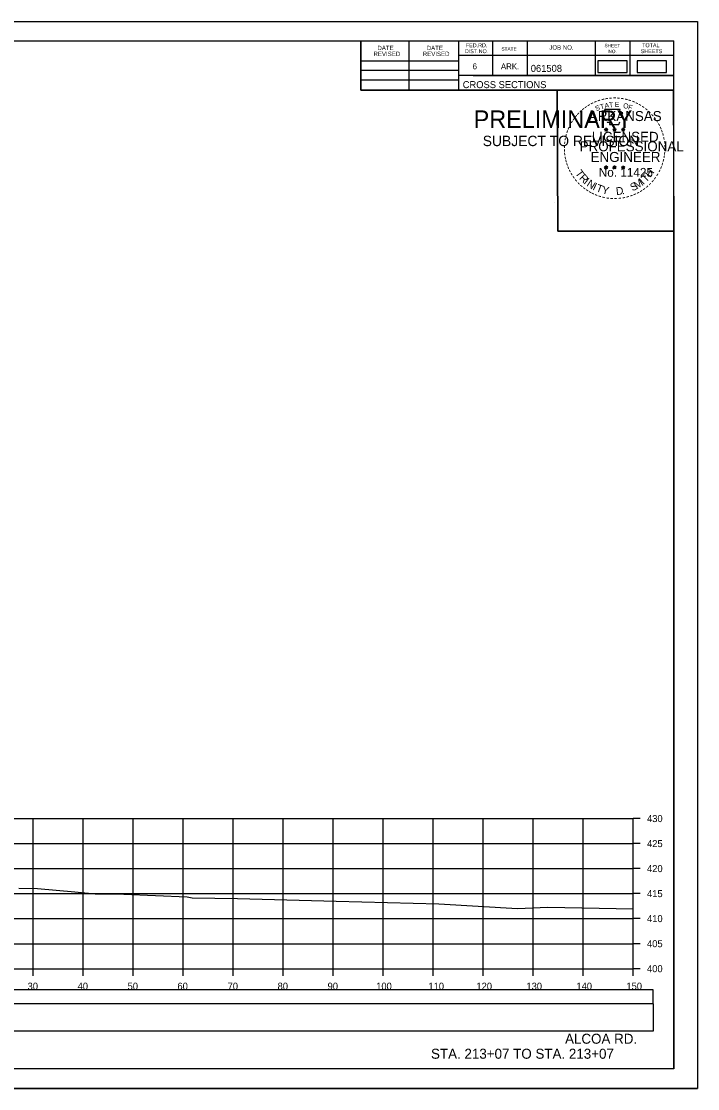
# Model space of a CAD drawing. Extents: x 1371057 to 1372761, y 380005 to 390517.
# Drawn here: x 1371845 to 1371980.3, y 390303.8 to 390517.2 of the extents above; entities that cross this region are included whole.
import ezdxf

# ---------------------------------------------------------------- set-up
doc = ezdxf.new("R2010")
doc.units = 0
for name, color, linetype in [('R_Axis', 7, 'Continuous'), ('R_Axis Annot', 7, 'Continuous'), ('R_Border', 7, 'Continuous'), ('R_Border PE', 7, 'Continuous'), ('R_Border Prem', 7, 'Continuous'), ('R_Dimension', 7, 'Continuous'), ('R_Draft', 7, 'Continuous'), ('R_Exist Surface', 7, 'Continuous'), ('R_Grid', 7, 'Continuous'), ('R_No Plot', 7, 'Continuous')]:
    doc.layers.add(name, color=color, linetype=linetype)

msp = doc.modelspace()

# ---------------------------------------------------------------- linework, layer by layer
at = {"layer": 'R_Axis'}
for p, q in [((1371967.37, 390327.82), (1371967.37, 390357.82)), ((1371968.77, 390357.82), (1371967.37, 390357.82)), ((1371968.77, 390352.82), (1371967.37, 390352.82)), ((1371968.77, 390347.82), (1371967.37, 390347.82)), ((1371968.77, 390342.82), (1371967.37, 390342.82)), ((1371968.77, 390337.82), (1371967.37, 390337.82)), ((1371968.77, 390332.82), (1371967.37, 390332.82)), ((1371667.37, 390327.82), (1371967.37, 390327.82)), ((1371847.37, 390326.42), (1371847.37, 390327.82)), ((1371857.37, 390326.42), (1371857.37, 390327.82)), ((1371867.37, 390326.42), (1371867.37, 390327.82)), ((1371877.37, 390326.42), (1371877.37, 390327.82)), ((1371887.37, 390326.42), (1371887.37, 390327.82)), ((1371897.37, 390326.42), (1371897.37, 390327.82)), ((1371907.37, 390326.42), (1371907.37, 390327.82)), ((1371917.37, 390326.42), (1371917.37, 390327.82)), ((1371927.37, 390326.42), (1371927.37, 390327.82)), ((1371937.37, 390326.42), (1371937.37, 390327.82)), ((1371947.37, 390326.42), (1371947.37, 390327.82)), ((1371957.37, 390326.42), (1371957.37, 390327.82)), ((1371967.37, 390326.42), (1371967.37, 390327.82)), ((1371968.77, 390327.82), (1371967.37, 390327.82))]:
    msp.add_line(p, q, dxfattribs=at)
at = {"layer": 'R_Border'}
for p, q in [((1371659.37, 390513.28), (1371975.55, 390513.28)), ((1371912.91, 390503.4), (1371912.91, 390513.28)), ((1371922.59, 390503.4), (1371922.59, 390513.28)), ((1371932.45, 390513.28), (1371932.45, 390503.4)), ((1371939.29, 390513.28), (1371939.29, 390506.34)), ((1371946.23, 390513.28), (1371946.23, 390506.34)), ((1371959.81, 390513.28), (1371959.81, 390506.34)), ((1371966.75, 390513.28), (1371966.75, 390506.34)), ((1371975.55, 390307.82), (1371975.55, 390513.28)), ((1371975.55, 390510.34), (1371932.45, 390510.34)), ((1371975.55, 390510.36), (1371975.55, 390510.36)), ((1371912.91, 390509.26), (1371932.45, 390509.26)), ((1371912.91, 390507.4), (1371932.45, 390507.4)), ((1371975.55, 390506.34), (1371932.45, 390506.34)), ((1371935.41, 390506.34), (1371975.55, 390506.34)), ((1371912.91, 390505.46), (1371932.45, 390505.46)), ((1371975.55, 390503.4), (1371912.91, 390503.4)), ((1371975.55, 390307.82), (1371659.37, 390307.82))]:
    msp.add_line(p, q, dxfattribs=at)
at = {"layer": 'R_Border PE'}
for p, q in [((1371961.63, 390495.66), (1371961.98, 390495.55)), ((1371961.63, 390495.66), (1371961.89, 390495.62)), ((1371961.63, 390495.66), (1371961.87, 390495.54)), ((1371961.77, 390495.25), (1371961.98, 390495.55)), ((1371961.77, 390495.25), (1371961.89, 390495.5)), ((1371961.77, 390495.25), (1371961.98, 390495.47)), ((1371961.98, 390495.91), (1371961.94, 390495.66)), ((1371961.98, 390495.55), (1371961.98, 390495.91)), ((1371961.98, 390495.91), (1371962.03, 390495.66)), ((1371962.33, 390495.66), (1371961.98, 390495.55)), ((1371962.2, 390495.25), (1371961.98, 390495.55)), ((1371962.2, 390495.25), (1371961.98, 390495.47)), ((1371962.33, 390495.66), (1371962.04, 390495.61)), ((1371962.2, 390495.25), (1371962.06, 390495.54)), ((1371962.33, 390495.66), (1371962.13, 390495.56)), ((1371963.3, 390495.66), (1371963.65, 390495.55)), ((1371963.3, 390495.66), (1371963.56, 390495.62)), ((1371963.3, 390495.66), (1371963.54, 390495.54)), ((1371963.44, 390495.25), (1371963.65, 390495.55)), ((1371963.44, 390495.25), (1371963.56, 390495.5)), ((1371963.44, 390495.25), (1371963.65, 390495.47)), ((1371963.65, 390495.91), (1371963.61, 390495.66)), ((1371963.65, 390495.55), (1371963.65, 390495.91)), ((1371963.65, 390495.91), (1371963.7, 390495.66)), ((1371964, 390495.66), (1371963.65, 390495.55)), ((1371963.87, 390495.25), (1371963.65, 390495.55)), ((1371963.87, 390495.25), (1371963.65, 390495.47)), ((1371964, 390495.66), (1371963.71, 390495.61)), ((1371963.87, 390495.25), (1371963.73, 390495.54)), ((1371964, 390495.66), (1371963.8, 390495.56)), ((1371965.07, 390495.65), (1371965.42, 390495.54)), ((1371965.07, 390495.65), (1371965.32, 390495.6)), ((1371965.07, 390495.65), (1371965.3, 390495.53)), ((1371965.2, 390495.24), (1371965.42, 390495.54)), ((1371965.2, 390495.24), (1371965.33, 390495.48)), ((1371965.2, 390495.24), (1371965.41, 390495.46)), ((1371965.42, 390495.9), (1371965.38, 390495.65)), ((1371965.63, 390495.24), (1371965.41, 390495.45)), ((1371965.42, 390495.54), (1371965.42, 390495.9)), ((1371965.42, 390495.9), (1371965.47, 390495.65)), ((1371965.76, 390495.65), (1371965.42, 390495.54)), ((1371965.63, 390495.24), (1371965.42, 390495.54)), ((1371965.76, 390495.65), (1371965.48, 390495.6)), ((1371965.63, 390495.24), (1371965.49, 390495.53)), ((1371965.76, 390495.65), (1371965.56, 390495.55)), ((1371961.63, 390488.09), (1371961.98, 390487.98)), ((1371961.63, 390488.09), (1371961.88, 390488.04)), ((1371961.63, 390488.09), (1371961.87, 390487.97)), ((1371961.76, 390487.68), (1371961.98, 390487.98)), ((1371961.76, 390487.68), (1371961.89, 390487.92)), ((1371961.76, 390487.68), (1371961.98, 390487.9)), ((1371961.98, 390488.34), (1371961.94, 390488.09)), ((1371961.98, 390487.98), (1371961.98, 390488.34)), ((1371961.98, 390488.34), (1371962.03, 390488.09)), ((1371962.33, 390488.09), (1371961.98, 390487.98)), ((1371962.19, 390487.68), (1371961.98, 390487.98)), ((1371962.19, 390487.68), (1371961.98, 390487.89)), ((1371962.33, 390488.09), (1371962.04, 390488.04)), ((1371962.19, 390487.68), (1371962.05, 390487.97)), ((1371962.33, 390488.09), (1371962.12, 390487.99)), ((1371963.3, 390488.09), (1371963.65, 390487.98)), ((1371963.3, 390488.09), (1371963.55, 390488.04)), ((1371963.3, 390488.09), (1371963.54, 390487.97)), ((1371963.43, 390487.68), (1371963.65, 390487.98)), ((1371963.43, 390487.68), (1371963.56, 390487.92)), ((1371963.43, 390487.68), (1371963.65, 390487.9)), ((1371963.65, 390488.34), (1371963.61, 390488.09)), ((1371963.65, 390487.98), (1371963.65, 390488.34)), ((1371963.65, 390488.34), (1371963.7, 390488.09)), ((1371963.99, 390488.09), (1371963.65, 390487.98)), ((1371963.86, 390487.68), (1371963.65, 390487.98)), ((1371963.86, 390487.68), (1371963.65, 390487.89)), ((1371963.99, 390488.09), (1371963.71, 390488.04)), ((1371963.86, 390487.68), (1371963.72, 390487.97)), ((1371963.99, 390488.09), (1371963.79, 390487.99)), ((1371965.07, 390488.08), (1371965.41, 390487.97)), ((1371965.07, 390488.08), (1371965.32, 390488.03)), ((1371965.07, 390488.08), (1371965.3, 390487.96)), ((1371965.2, 390487.67), (1371965.41, 390487.97)), ((1371965.2, 390487.67), (1371965.32, 390487.91)), ((1371965.2, 390487.67), (1371965.41, 390487.89)), ((1371965.41, 390488.33), (1371965.37, 390488.08)), ((1371965.41, 390487.97), (1371965.41, 390488.33)), ((1371965.41, 390488.33), (1371965.46, 390488.08)), ((1371965.76, 390488.08), (1371965.41, 390487.97)), ((1371965.63, 390487.67), (1371965.41, 390487.97)), ((1371965.63, 390487.67), (1371965.41, 390487.88)), ((1371965.76, 390488.08), (1371965.48, 390488.03)), ((1371965.63, 390487.67), (1371965.49, 390487.96)), ((1371965.76, 390488.08), (1371965.56, 390487.98))]:
    msp.add_line(p, q, dxfattribs=at)
for points in [[(1371961.67, 390499.54), (1371961.94, 390498.71)], [(1371965.19, 390498.62), (1371965.33, 390498.9), (1371964.64, 390498.88), (1371964.79, 390499.54), (1371961.67, 390499.54)], [(1371961.98, 390495.91), (1371962.2, 390495.25), (1371961.63, 390495.66), (1371962.33, 390495.66), (1371961.77, 390495.25), (1371961.98, 390495.91)], [(1371962.17, 390497.12), (1371962.17, 390497.03), (1371962.73, 390497.01), (1371962.68, 390496.54), (1371964.55, 390496.54), (1371964.75, 390497.07)], [(1371963.65, 390495.91), (1371963.87, 390495.25), (1371963.3, 390495.66), (1371964, 390495.66), (1371963.44, 390495.25), (1371963.65, 390495.91)], [(1371965.42, 390495.9), (1371965.63, 390495.24), (1371965.07, 390495.65), (1371965.76, 390495.65), (1371965.2, 390495.24), (1371965.42, 390495.9)], [(1371961.98, 390488.34), (1371962.19, 390487.68), (1371961.63, 390488.09), (1371962.33, 390488.09), (1371961.76, 390487.68), (1371961.98, 390488.34)], [(1371963.65, 390488.34), (1371963.86, 390487.68), (1371963.3, 390488.09), (1371963.99, 390488.09), (1371963.43, 390487.68), (1371963.65, 390488.34)], [(1371965.41, 390488.33), (1371965.63, 390487.67), (1371965.07, 390488.08), (1371965.76, 390488.08), (1371965.2, 390487.67), (1371965.41, 390488.33)]]:
    msp.add_lwpolyline(points, dxfattribs=at)
for centre, radius in [((1371961.98, 390495.55), 0.172), ((1371961.98, 390495.55), 0.145), ((1371961.98, 390495.55), 0.116), ((1371961.98, 390495.55), 0.0991), ((1371961.98, 390495.55), 0.0747), ((1371961.98, 390495.55), 0.0495), ((1371961.98, 390495.55), 0.0296), ((1371963.65, 390495.55), 0.172), ((1371963.65, 390495.55), 0.145), ((1371963.65, 390495.55), 0.116), ((1371963.65, 390495.55), 0.0991), ((1371963.65, 390495.55), 0.0747), ((1371963.65, 390495.55), 0.0495), ((1371963.65, 390495.55), 0.0296), ((1371965.42, 390495.54), 0.172), ((1371965.42, 390495.54), 0.145), ((1371965.42, 390495.54), 0.116), ((1371965.42, 390495.54), 0.0991), ((1371965.42, 390495.54), 0.0747), ((1371965.42, 390495.54), 0.0495), ((1371965.42, 390495.54), 0.0296), ((1371961.98, 390487.98), 0.172), ((1371961.98, 390487.98), 0.145), ((1371961.98, 390487.98), 0.116), ((1371961.98, 390487.98), 0.0991), ((1371961.98, 390487.98), 0.0747), ((1371961.98, 390487.98), 0.0495), ((1371961.98, 390487.98), 0.0296), ((1371963.65, 390487.98), 0.172), ((1371963.65, 390487.98), 0.145), ((1371963.65, 390487.98), 0.116), ((1371963.65, 390487.98), 0.0991), ((1371963.65, 390487.98), 0.0747), ((1371963.65, 390487.98), 0.0495), ((1371963.65, 390487.98), 0.0296), ((1371965.41, 390487.97), 0.172), ((1371965.41, 390487.97), 0.145), ((1371965.41, 390487.97), 0.116), ((1371965.41, 390487.97), 0.0991), ((1371965.41, 390487.97), 0.0747), ((1371965.41, 390487.97), 0.0495), ((1371965.41, 390487.97), 0.0296)]:
    msp.add_circle(centre, radius, dxfattribs=at)
at = {"layer": 'R_Dimension'}
for points in [[(1371960.36, 390506.95), (1371966.2, 390506.95), (1371966.2, 390509.26), (1371960.36, 390509.26)], [(1371968.23, 390506.95), (1371974.07, 390506.95), (1371974.07, 390509.26), (1371968.23, 390509.26)], [(1371663.37, 390320.87), (1371971.37, 390320.87), (1371971.37, 390323.57), (1371663.37, 390323.57)], [(1371663.48, 390315.4), (1371971.48, 390315.4), (1371971.48, 390320.81), (1371663.48, 390320.81)]]:
    msp.add_lwpolyline(points, close=True, dxfattribs=at)
at = {"layer": 'R_Exist Surface'}
msp.add_lwpolyline([(1371844.52, 390343.94), (1371848.28, 390343.86), (1371855.7, 390343.16), (1371859.82, 390342.76), (1371865.5, 390342.69), (1371878.17, 390342.19), (1371879.2, 390341.96), (1371888.26, 390341.88), (1371908.03, 390341.3), (1371928.55, 390340.78), (1371944.27, 390339.82), (1371950.36, 390340.11), (1371967.37, 390339.8)], dxfattribs=at)
at = {"layer": 'R_Grid'}
for p, q in [((1371667.37, 390357.82), (1371967.37, 390357.82)), ((1371847.37, 390327.82), (1371847.37, 390357.82)), ((1371857.37, 390327.82), (1371857.37, 390357.82)), ((1371867.37, 390327.82), (1371867.37, 390357.82)), ((1371877.37, 390327.82), (1371877.37, 390357.82)), ((1371887.37, 390327.82), (1371887.37, 390357.82)), ((1371897.37, 390327.82), (1371897.37, 390357.82)), ((1371907.37, 390327.82), (1371907.37, 390357.82)), ((1371917.37, 390327.82), (1371917.37, 390357.82)), ((1371927.37, 390327.82), (1371927.37, 390357.82)), ((1371937.37, 390327.82), (1371937.37, 390357.82)), ((1371947.37, 390327.82), (1371947.37, 390357.82)), ((1371957.37, 390327.82), (1371957.37, 390357.82)), ((1371967.37, 390327.82), (1371967.37, 390357.82)), ((1371667.37, 390352.82), (1371967.37, 390352.82)), ((1371667.37, 390347.82), (1371967.37, 390347.82)), ((1371667.37, 390342.82), (1371967.37, 390342.82)), ((1371667.37, 390337.82), (1371967.37, 390337.82)), ((1371667.37, 390332.82), (1371967.37, 390332.82)), ((1371667.37, 390327.82), (1371967.37, 390327.82))]:
    msp.add_line(p, q, dxfattribs=at)
at = {"layer": 'R_No Plot'}
for p, q in [((1371646.97, 390517.18), (1371980.3, 390517.18)), ((1371951.58, 390480.95), (1371951.58, 390480.95)), ((1371646.97, 390303.85), (1371980.3, 390303.85))]:
    msp.add_line(p, q, dxfattribs=at)
for points in [[(1371646.96, 390517.18), (1371980.3, 390517.18), (1371980.3, 390303.84), (1371646.96, 390303.84)], [(1371893.29, 390513.28), (1371912.91, 390513.28), (1371912.91, 390503.4), (1371929.02, 390503.4), (1371952.22, 390503.4), (1371952.34, 390475.25), (1371975.55, 390475.25), (1371975.55, 390307.82), (1371659.37, 390307.82), (1371659.37, 390513.28)], [(1371952.22, 390503.4), (1371975.43, 390503.4), (1371975.55, 390475.25), (1371952.34, 390475.25)]]:
    msp.add_lwpolyline(points, close=True, dxfattribs=at)

# ---------------------------------------------------------------- texts
at = {"layer": 'R_Axis Annot'}
for s, p in [('430', (1371970.17, 390357.12)), ('425', (1371970.17, 390352.12)), ('420', (1371970.17, 390347.12)), ('415', (1371970.17, 390342.12)), ('410', (1371970.17, 390337.12)), ('405', (1371970.17, 390332.12)), ('400', (1371970.17, 390327.12)), ('30', (1371846.28, 390323.62)), ('40', (1371856.28, 390323.62)), ('50', (1371866.28, 390323.62)), ('60', (1371876.25, 390323.62)), ('70', (1371886.28, 390323.62)), ('80', (1371896.28, 390323.62)), ('90', (1371906.28, 390323.62)), ('100', (1371916, 390323.62)), ('110', (1371926.45, 390323.62)), ('120', (1371936.05, 390323.62)), ('130', (1371946.05, 390323.62)), ('140', (1371956.05, 390323.62)), ('150', (1371966.05, 390323.62))]:
    msp.add_text(s, height=1.4, dxfattribs=at).set_placement(p)
at = {"layer": 'R_Border'}
for s, height, p in [('FED.RD.', 0.782, (1371933.93, 390512)), ('JOB NO.', 0.879, (1371950.63, 390511.52)), ('SHEET', 0.684, (1371961.67, 390512)), ('TOTAL', 0.782, (1371969.19, 390512)), ('REVISED', 0.879, (1371915.47, 390510.24)), ('DATE', 0.879, (1371916.25, 390511.42)), ('REVISED', 0.879, (1371925.33, 390510.24)), ('DATE', 0.879, (1371926.11, 390511.42)), ('DIST.NO.', 0.782, (1371933.73, 390510.82)), ('STATE', 0.684, (1371941.05, 390511.32)), ('NO.', 0.684, (1371962.45, 390510.82)), ('SHEETS', 0.782, (1371968.91, 390510.82)), ('6', 1.17, (1371935.29, 390507.6)), ('ARK.', 1.172, (1371940.95, 390507.6)), ('061508', 1.4, (1371946.92, 390507.08)), ('CROSS SECTIONS', 1.4, (1371933.31, 390503.83))]:
    msp.add_text(s, height=height, rotation=360, dxfattribs=at).set_placement(p)
at = {"layer": 'R_Border PE'}
for s, height, rotation, p in [('-', 1.6, 13.6301, (1371961.17, 390500.91)), ('-', 1.6, 10.2193, (1371961.85, 390501.07)), ('-', 1.6, 5.8968, (1371962.58, 390501.18)), ('-', 1.6, 0.1862, (1371963.35, 390501.25)), ('-', 1.6, 357.743, (1371964.07, 390501.24)), ('-', 1.6, 352.1617, (1371964.82, 390501.18)), ('-', 1.6, 347.2049, (1371965.54, 390501.07)), ('-', 1.6, 38.9507, (1371957.5, 390498.94)), ('-', 1.6, 36.2317, (1371957.98, 390499.31)), ('-', 1.6, 34.0636, (1371958.56, 390499.71)), ('-', 1.6, 28.7918, (1371959.16, 390500.08)), ('-', 1.6, 24.3072, (1371959.79, 390500.4)), ('S', 1, 21.594, (1371960.03, 390499.22)), ('-', 1.6, 19.1761, (1371960.42, 390500.67)), ('T', 1, 16.4036, (1371960.94, 390499.55)), ('A', 1, 11.2132, (1371961.77, 390499.8)), ('T', 1, 6.0228, (1371962.62, 390499.96)), ('E', 1, 0.8323, (1371963.72, 390500.07)), ('O', 1, 350.4515, (1371965.33, 390499.86)), ('F', 1, 340.0707, (1371966.28, 390499.64)), ('-', 1.6, 342.3362, (1371966.17, 390500.91)), ('-', 1.6, 337.8551, (1371966.91, 390500.69)), ('-', 1.6, 334.1211, (1371967.54, 390500.42)), ('-', 1.6, 329.6409, (1371968.12, 390500.14)), ('-', 1.6, 325.8627, (1371968.76, 390499.77)), ('-', 1.6, 320.5297, (1371969.37, 390499.35)), ('-', 1.6, 54.2325, (1371955.81, 390496.99)), ('-', 1.6, 50.6142, (1371956.22, 390497.56)), ('-', 1.6, 48.423, (1371956.62, 390498.04)), ('-', 1.6, 42.9622, (1371957.07, 390498.52)), ('ARKANSAS', 2, 360, (1371958.53, 390497.25)), ('-', 1.6, 315.5786, (1371969.97, 390498.86)), ('-', 1.6, 309.8797, (1371970.54, 390498.31)), ('-', 1.6, 306.6522, (1371971.06, 390497.71)), ('-', 1.4, 303.6753, (1371971.55, 390497.14)), ('-', 1.6, 72.3945, (1371954.69, 390494.61)), ('-', 1.6, 67.7743, (1371954.91, 390495.24)), ('-', 1.6, 62.8713, (1371955.17, 390495.85)), ('-', 1.6, 58.0706, (1371955.48, 390496.46)), ('DWB', 0.01, 360, (1371961.97, 390495.54)), ('DWB', 0.01, 360, (1371963.64, 390495.54)), ('DWB', 0.01, 360, (1371965.4, 390495.53)), ('-', 1.6, 299.6684, (1371971.87, 390496.53)), ('-', 1.6, 294.6628, (1371972.19, 390495.92)), ('-', 1.6, 290.5728, (1371972.45, 390495.34)), ('-', 1.6, 85.1863, (1371954.29, 390492.49)), ('-', 1.6, 81.2013, (1371954.36, 390493.18)), ('-', 1.6, 75.461, (1371954.49, 390493.89)), ('PROFESSIONAL', 2, 360, (1371956.7, 390491.2)), ('LICENSED', 2, 360, (1371959.12, 390493.1)), ('-', 1.6, 285.1233, (1371972.68, 390494.76)), ('-', 1.6, 280.5493, (1371972.88, 390494.02)), ('-', 1.6, 276.5962, (1371973.05, 390493.25)), ('-', 1.6, 94.1959, (1371954.3, 390491.06)), ('-', 1.6, 89.0622, (1371954.26, 390491.79)), ('ENGINEER', 2, 360, (1371958.89, 390489.07)), ('-', 1.6, 263.5172, (1371973.12, 390491.23)), ('-', 1.6, 274.3301, (1371973.11, 390492.53)), ('-', 1.6, 269.9407, (1371973.14, 390491.9)), ('-', 1.6, 98.9479, (1371954.37, 390490.4)), ('-', 1.6, 101.7149, (1371954.5, 390489.66)), ('-', 1.6, 105.4578, (1371954.67, 390489.07)), ('-', 1.6, 252.8681, (1371972.76, 390489.18)), ('-', 1.6, 255.7626, (1371972.94, 390489.9)), ('-', 1.6, 260.9953, (1371973.05, 390490.58)), ('-', 1.6, 109.0874, (1371954.88, 390488.44)), ('-', 1.6, 114.0643, (1371955.13, 390487.84)), ('-', 1.6, 115.7289, (1371955.44, 390487.22)), ('-', 1.6, 120.4471, (1371955.8, 390486.64)), ('T', 1.54, 306.0406, (1371955.74, 390486.81)), ('No. 11425', 1.757, 360, (1371960.52, 390486.12)), ('DWB', 0.01, 360, (1371961.97, 390487.97)), ('DWB', 0.01, 360, (1371963.63, 390487.97)), ('DWB', 0.01, 360, (1371965.4, 390487.96)), ('T', 1.54, 46.6444, (1371969.97, 390484.91)), ('H', 1.54, 54.6088, (1371970.86, 390485.85)), ('-', 1.6, 239.0712, (1371971.88, 390487.13)), ('-', 1.6, 244.6197, (1371972.27, 390487.88)), ('-', 1.6, 247.8887, (1371972.54, 390488.51)), ('-', 1.6, 125.8934, (1371956.2, 390486.08)), ('-', 1.6, 130.7181, (1371956.66, 390485.52)), ('-', 1.6, 134.2238, (1371957.18, 390484.98)), ('R', 1.54, 314.005, (1371956.5, 390485.77)), ('I', 1.54, 321.9694, (1371957.4, 390484.83)), ('N', 1.54, 326.5002, (1371957.97, 390484.36)), ('I', 1.54, 335.3603, (1371959.18, 390483.58)), ('T', 1.54, 339.8912, (1371959.84, 390483.25)), ('S', 1.54, 26.9312, (1371967.28, 390483.18)), ('M', 1.54, 32.6563, (1371968.12, 390483.58)), ('I', 1.54, 42.1136, (1371969.41, 390484.43)), ('-', 1.6, 225.7653, (1371970.57, 390485.35)), ('-', 1.6, 231.2538, (1371971.05, 390485.91)), ('-', 1.6, 233.8452, (1371971.48, 390486.48)), ('-', 1.6, 138.9338, (1371957.7, 390484.51)), ('-', 1.6, 144.6463, (1371958.26, 390484.11)), ('-', 1.6, 148.0898, (1371958.82, 390483.74)), ('-', 1.6, 151.5704, (1371959.4, 390483.41)), ('-', 1.6, 154.6002, (1371959.92, 390483.17)), ('-', 1.6, 158.5612, (1371960.55, 390482.91)), ('Y', 1.54, 347.8556, (1371961.05, 390482.8)), ('D', 1.54, 6.3969, (1371964.04, 390482.45)), ('.', 1.54, 13.7642, (1371965.23, 390482.57)), ('-', 1.6, 200.7184, (1371967.16, 390483.04)), ('-', 1.6, 204.2516, (1371967.78, 390483.31)), ('-', 1.6, 207.3568, (1371968.41, 390483.63)), ('-', 1.6, 212.2491, (1371968.96, 390483.98)), ('-', 1.6, 215.7363, (1371969.5, 390484.36)), ('-', 1.6, 221.0851, (1371970.05, 390484.84)), ('-', 1.6, 162.7983, (1371961.23, 390482.7)), ('-', 1.6, 167.5555, (1371961.95, 390482.53)), ('-', 1.6, 173.1155, (1371962.72, 390482.42)), ('-', 1.6, 176.5183, (1371963.47, 390482.37)), ('-', 1.6, 181.5918, (1371964.21, 390482.39)), ('-', 1.6, 185.8167, (1371965.02, 390482.47)), ('-', 1.6, 191.2858, (1371965.76, 390482.6)), ('-', 1.6, 195.4743, (1371966.49, 390482.8))]:
    msp.add_text(s, height=height, rotation=rotation, dxfattribs=at).set_placement(p)
at = {"layer": 'R_Border Prem'}
for s, height, p in [('PRELIMINARY', 3.5, (1371935.5, 390495.87)), ('DWB', 0.01, (1371936.25, 390497.72)), ('SUBJECT TO REVISION', 2.0751, (1371937.31, 390492.24))]:
    msp.add_text(s, height=height, rotation=360, dxfattribs=at).set_placement(p)
at = {"layer": 'R_Draft'}
for s, p in [('ALCOA RD.', (1371953.78, 390312.82)), ('STA. 213+07 TO STA. 213+07', (1371926.97, 390309.82))]:
    msp.add_text(s, height=2, dxfattribs=at).set_placement(p)

doc.saveas('drawing.dxf')
